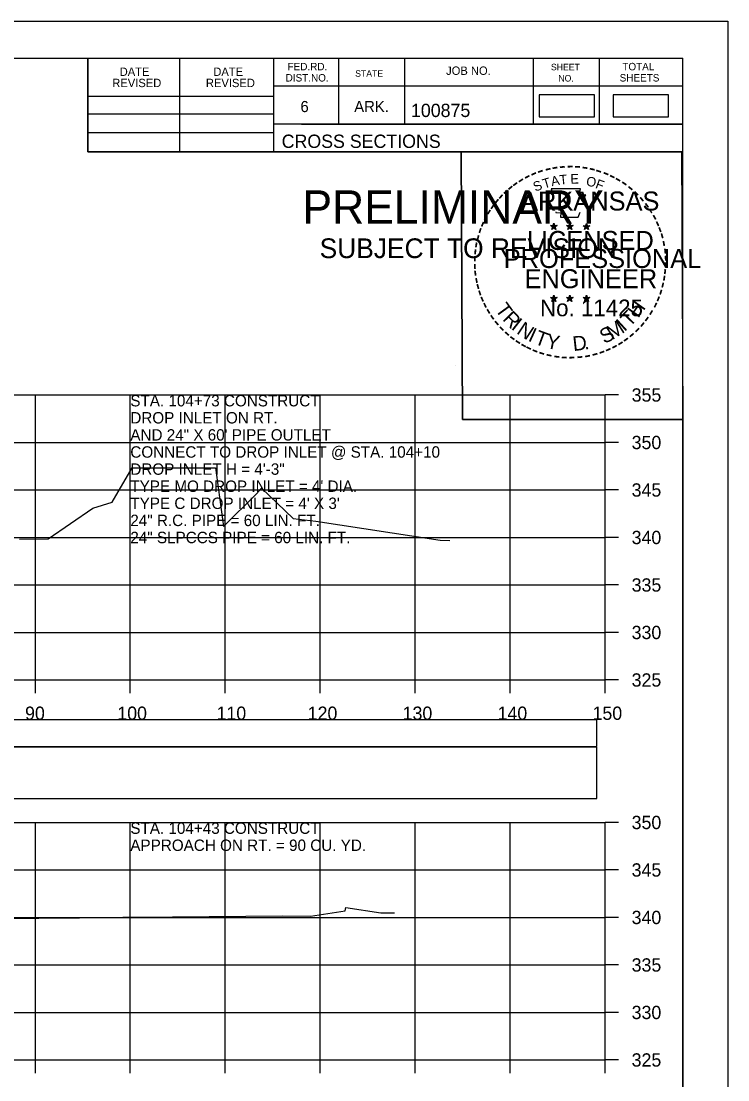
# Model space of a CAD drawing. Extents: x 1368122 to 1710785, y 373130 to 557566.
# Drawn here: x 1368444 to 1368518.5, y 374085.6 to 374197 of the extents above; entities that cross this region are included whole.
import ezdxf

# ---------------------------------------------------------------- set-up
doc = ezdxf.new("R2010")
doc.units = 0
for name, color, linetype in [('R_Alt Surface', 7, 'Continuous'), ('R_Axis', 7, 'Continuous'), ('R_Axis Annot', 7, 'Continuous'), ('R_Border', 7, 'Continuous'), ('R_Border PE', 7, 'Continuous'), ('R_Border Prem', 7, 'Continuous'), ('R_Drive', 7, 'Continuous'), ('R_Exist Surface', 7, 'Continuous'), ('R_Grid', 7, 'Continuous'), ('R_No Plot', 7, 'Continuous'), ('R_Water Annot', 7, 'Continuous')]:
    doc.layers.add(name, color=color, linetype=linetype)

msp = doc.modelspace()

# ---------------------------------------------------------------- linework, layer by layer
at = {"layer": 'R_Alt Surface'}
for points in [[(1368206.39, 374120.65), (1368504.69, 374120.65), (1368504.69, 374123.47), (1368206.39, 374123.47)], [(1368206.39, 374115.18), (1368504.69, 374115.18), (1368504.69, 374120.59), (1368206.39, 374120.59)]]:
    msp.add_lwpolyline(points, close=True, dxfattribs=at)
at = {"layer": 'R_Axis'}
for p, q in [((1368505.54, 374127.66), (1368505.54, 374157.66)), ((1368506.94, 374157.66), (1368505.54, 374157.66)), ((1368506.94, 374152.66), (1368505.54, 374152.66)), ((1368506.94, 374147.66), (1368505.54, 374147.66)), ((1368506.94, 374142.66), (1368505.54, 374142.66)), ((1368506.94, 374137.66), (1368505.54, 374137.66)), ((1368506.94, 374132.66), (1368505.54, 374132.66)), ((1368205.54, 374127.66), (1368505.54, 374127.66)), ((1368445.54, 374126.26), (1368445.54, 374127.66)), ((1368455.54, 374126.26), (1368455.54, 374127.66)), ((1368465.54, 374126.26), (1368465.54, 374127.66)), ((1368475.54, 374126.26), (1368475.54, 374127.66)), ((1368485.54, 374126.26), (1368485.54, 374127.66)), ((1368495.54, 374126.26), (1368495.54, 374127.66)), ((1368505.54, 374126.26), (1368505.54, 374127.66)), ((1368506.94, 374127.66), (1368505.54, 374127.66)), ((1368505.54, 374087.66), (1368505.54, 374112.66)), ((1368506.94, 374112.66), (1368505.54, 374112.66)), ((1368506.94, 374107.66), (1368505.54, 374107.66)), ((1368506.94, 374102.66), (1368505.54, 374102.66)), ((1368506.94, 374097.66), (1368505.54, 374097.66)), ((1368506.94, 374092.66), (1368505.54, 374092.66)), ((1368205.54, 374087.66), (1368505.54, 374087.66)), ((1368445.54, 374086.26), (1368445.54, 374087.66)), ((1368455.54, 374086.26), (1368455.54, 374087.66)), ((1368465.54, 374086.26), (1368465.54, 374087.66)), ((1368475.54, 374086.26), (1368475.54, 374087.66)), ((1368485.54, 374086.26), (1368485.54, 374087.66)), ((1368495.54, 374086.26), (1368495.54, 374087.66)), ((1368505.54, 374086.26), (1368505.54, 374087.66)), ((1368506.94, 374087.66), (1368505.54, 374087.66))]:
    msp.add_line(p, q, dxfattribs=at)
at = {"layer": 'R_Border'}
for p, q in [((1368197.54, 374193.12), (1368513.72, 374193.12)), ((1368451.08, 374183.24), (1368451.08, 374193.12)), ((1368460.76, 374183.24), (1368460.76, 374193.12)), ((1368470.62, 374193.12), (1368470.62, 374183.24)), ((1368477.46, 374193.12), (1368477.46, 374186.18)), ((1368484.4, 374193.12), (1368484.4, 374186.18)), ((1368497.98, 374193.12), (1368497.98, 374186.18)), ((1368504.92, 374193.12), (1368504.92, 374186.18)), ((1368513.72, 373987.66), (1368513.72, 374193.12)), ((1368513.72, 374190.18), (1368470.62, 374190.18)), ((1368513.72, 374190.2), (1368513.72, 374190.2)), ((1368451.08, 374189.1), (1368470.62, 374189.1)), ((1368451.08, 374187.24), (1368470.62, 374187.24)), ((1368451.08, 374185.3), (1368470.62, 374185.3)), ((1368513.72, 374186.18), (1368470.62, 374186.18)), ((1368473.58, 374186.18), (1368513.72, 374186.18)), ((1368513.72, 374183.24), (1368451.08, 374183.24))]:
    msp.add_line(p, q, dxfattribs=at)
at = {"layer": 'R_Border PE'}
for p, q in [((1368499.81, 374175.49), (1368500.15, 374175.38)), ((1368499.81, 374175.49), (1368500.06, 374175.45)), ((1368499.81, 374175.49), (1368500.04, 374175.37)), ((1368499.94, 374175.08), (1368500.15, 374175.38)), ((1368499.94, 374175.08), (1368500.06, 374175.33)), ((1368499.94, 374175.08), (1368500.15, 374175.3)), ((1368500.15, 374175.75), (1368500.11, 374175.49)), ((1368500.15, 374175.38), (1368500.15, 374175.75)), ((1368500.15, 374175.75), (1368500.2, 374175.5)), ((1368500.5, 374175.49), (1368500.15, 374175.38)), ((1368500.37, 374175.08), (1368500.15, 374175.38)), ((1368500.37, 374175.08), (1368500.15, 374175.3)), ((1368500.5, 374175.49), (1368500.22, 374175.44)), ((1368500.37, 374175.08), (1368500.23, 374175.38)), ((1368500.5, 374175.49), (1368500.3, 374175.39)), ((1368501.48, 374175.49), (1368501.82, 374175.38)), ((1368501.48, 374175.49), (1368501.73, 374175.45)), ((1368501.48, 374175.49), (1368501.71, 374175.37)), ((1368501.61, 374175.08), (1368501.82, 374175.38)), ((1368501.61, 374175.08), (1368501.73, 374175.33)), ((1368501.61, 374175.08), (1368501.82, 374175.3)), ((1368501.82, 374175.75), (1368501.78, 374175.49)), ((1368501.82, 374175.38), (1368501.82, 374175.75)), ((1368501.82, 374175.75), (1368501.87, 374175.5)), ((1368502.17, 374175.49), (1368501.82, 374175.38)), ((1368502.04, 374175.08), (1368501.82, 374175.38)), ((1368502.04, 374175.08), (1368501.82, 374175.3)), ((1368502.17, 374175.49), (1368501.89, 374175.44)), ((1368502.04, 374175.08), (1368501.9, 374175.38)), ((1368502.17, 374175.49), (1368501.97, 374175.39)), ((1368503.24, 374175.48), (1368503.59, 374175.37)), ((1368503.24, 374175.48), (1368503.49, 374175.44)), ((1368503.24, 374175.48), (1368503.48, 374175.36)), ((1368503.37, 374175.07), (1368503.59, 374175.37)), ((1368503.37, 374175.07), (1368503.5, 374175.32)), ((1368503.37, 374175.07), (1368503.59, 374175.29)), ((1368503.59, 374175.73), (1368503.55, 374175.48)), ((1368503.59, 374175.37), (1368503.59, 374175.73)), ((1368503.59, 374175.73), (1368503.64, 374175.48)), ((1368503.94, 374175.48), (1368503.59, 374175.37)), ((1368503.8, 374175.07), (1368503.59, 374175.37)), ((1368503.8, 374175.07), (1368503.59, 374175.29)), ((1368503.94, 374175.48), (1368503.65, 374175.43)), ((1368503.8, 374175.07), (1368503.66, 374175.36)), ((1368503.94, 374175.48), (1368503.73, 374175.38)), ((1368499.8, 374167.92), (1368500.15, 374167.81)), ((1368499.8, 374167.92), (1368500.05, 374167.87)), ((1368499.8, 374167.92), (1368500.04, 374167.8)), ((1368499.93, 374167.51), (1368500.15, 374167.81)), ((1368499.93, 374167.51), (1368500.06, 374167.76)), ((1368499.93, 374167.51), (1368500.15, 374167.73)), ((1368500.15, 374168.17), (1368500.11, 374167.92)), ((1368500.15, 374167.81), (1368500.15, 374168.17)), ((1368500.15, 374168.17), (1368500.2, 374167.92)), ((1368500.5, 374167.92), (1368500.15, 374167.81)), ((1368500.36, 374167.51), (1368500.15, 374167.81)), ((1368500.36, 374167.51), (1368500.15, 374167.73)), ((1368500.5, 374167.92), (1368500.21, 374167.87)), ((1368500.36, 374167.51), (1368500.23, 374167.8)), ((1368500.5, 374167.92), (1368500.29, 374167.82)), ((1368501.47, 374167.92), (1368501.82, 374167.81)), ((1368501.47, 374167.92), (1368501.72, 374167.87)), ((1368501.47, 374167.92), (1368501.71, 374167.8)), ((1368501.6, 374167.51), (1368501.82, 374167.81)), ((1368501.6, 374167.51), (1368501.73, 374167.76)), ((1368501.6, 374167.51), (1368501.82, 374167.73)), ((1368501.82, 374168.17), (1368501.78, 374167.92)), ((1368501.82, 374167.81), (1368501.82, 374168.17)), ((1368501.82, 374168.17), (1368501.87, 374167.92)), ((1368502.17, 374167.92), (1368501.82, 374167.81)), ((1368502.03, 374167.51), (1368501.82, 374167.81)), ((1368502.03, 374167.51), (1368501.82, 374167.73)), ((1368502.17, 374167.92), (1368501.88, 374167.87)), ((1368502.03, 374167.51), (1368501.9, 374167.8)), ((1368502.17, 374167.92), (1368501.96, 374167.82)), ((1368503.24, 374167.91), (1368503.59, 374167.8)), ((1368503.24, 374167.91), (1368503.49, 374167.86)), ((1368503.24, 374167.91), (1368503.47, 374167.79)), ((1368503.37, 374167.5), (1368503.59, 374167.8)), ((1368503.37, 374167.5), (1368503.5, 374167.75)), ((1368503.37, 374167.5), (1368503.58, 374167.72)), ((1368503.59, 374168.16), (1368503.55, 374167.91)), ((1368503.8, 374167.5), (1368503.58, 374167.72)), ((1368503.59, 374167.8), (1368503.59, 374168.16)), ((1368503.59, 374168.16), (1368503.64, 374167.91)), ((1368503.93, 374167.91), (1368503.59, 374167.8)), ((1368503.8, 374167.5), (1368503.59, 374167.8)), ((1368503.93, 374167.91), (1368503.65, 374167.86)), ((1368503.8, 374167.5), (1368503.66, 374167.79)), ((1368503.93, 374167.91), (1368503.73, 374167.81))]:
    msp.add_line(p, q, dxfattribs=at)
for points in [[(1368499.85, 374179.37), (1368500.12, 374178.54)], [(1368503.36, 374178.45), (1368503.5, 374178.73), (1368502.81, 374178.71), (1368502.96, 374179.37), (1368499.85, 374179.37)], [(1368500.34, 374176.95), (1368500.34, 374176.86), (1368500.9, 374176.84), (1368500.85, 374176.37), (1368502.72, 374176.37), (1368502.92, 374176.9)], [(1368500.15, 374175.75), (1368500.37, 374175.08), (1368499.81, 374175.49), (1368500.5, 374175.49), (1368499.94, 374175.08), (1368500.15, 374175.75)], [(1368501.82, 374175.75), (1368502.04, 374175.08), (1368501.48, 374175.49), (1368502.17, 374175.49), (1368501.61, 374175.08), (1368501.82, 374175.75)], [(1368503.59, 374175.73), (1368503.8, 374175.07), (1368503.24, 374175.48), (1368503.94, 374175.48), (1368503.37, 374175.07), (1368503.59, 374175.73)], [(1368500.15, 374168.17), (1368500.36, 374167.51), (1368499.8, 374167.92), (1368500.5, 374167.92), (1368499.93, 374167.51), (1368500.15, 374168.17)], [(1368501.82, 374168.17), (1368502.03, 374167.51), (1368501.47, 374167.92), (1368502.17, 374167.92), (1368501.6, 374167.51), (1368501.82, 374168.17)], [(1368503.59, 374168.16), (1368503.8, 374167.5), (1368503.24, 374167.91), (1368503.93, 374167.91), (1368503.37, 374167.5), (1368503.59, 374168.16)]]:
    msp.add_lwpolyline(points, dxfattribs=at)
for centre, radius in [((1368500.15, 374175.38), 0.172), ((1368500.15, 374175.38), 0.145), ((1368500.15, 374175.38), 0.116), ((1368500.15, 374175.38), 0.0991), ((1368500.15, 374175.38), 0.0747), ((1368500.15, 374175.38), 0.0495), ((1368500.15, 374175.38), 0.0296), ((1368501.82, 374175.38), 0.172), ((1368501.82, 374175.38), 0.145), ((1368501.82, 374175.38), 0.116), ((1368501.82, 374175.38), 0.0991), ((1368501.82, 374175.38), 0.0747), ((1368501.82, 374175.38), 0.0495), ((1368501.82, 374175.38), 0.0296), ((1368503.59, 374175.37), 0.172), ((1368503.59, 374175.37), 0.145), ((1368503.59, 374175.37), 0.116), ((1368503.59, 374175.37), 0.0991), ((1368503.59, 374175.37), 0.0747), ((1368503.59, 374175.37), 0.0495), ((1368503.59, 374175.37), 0.0296), ((1368500.15, 374167.81), 0.172), ((1368500.15, 374167.81), 0.145), ((1368500.15, 374167.81), 0.116), ((1368500.15, 374167.81), 0.0991), ((1368500.15, 374167.81), 0.0747), ((1368500.15, 374167.81), 0.0495), ((1368500.15, 374167.81), 0.0296), ((1368501.82, 374167.81), 0.172), ((1368501.82, 374167.81), 0.145), ((1368501.82, 374167.81), 0.116), ((1368501.82, 374167.81), 0.0991), ((1368501.82, 374167.81), 0.0747), ((1368501.82, 374167.81), 0.0495), ((1368501.82, 374167.81), 0.0296), ((1368503.59, 374167.8), 0.172), ((1368503.59, 374167.8), 0.145), ((1368503.59, 374167.8), 0.116), ((1368503.59, 374167.8), 0.0991), ((1368503.59, 374167.8), 0.0747), ((1368503.59, 374167.8), 0.0495), ((1368503.59, 374167.8), 0.0296)]:
    msp.add_circle(centre, radius, dxfattribs=at)
at = {"layer": 'R_Drive'}
for points in [[(1368498.59, 374186.94), (1368504.43, 374186.94), (1368504.43, 374189.26), (1368498.59, 374189.26)], [(1368506.4, 374186.94), (1368512.24, 374186.94), (1368512.24, 374189.26), (1368506.4, 374189.26)]]:
    msp.add_lwpolyline(points, close=True, dxfattribs=at)
at = {"layer": 'R_Exist Surface'}
for points in [[(1368443.87, 374142.47), (1368446.89, 374142.53), (1368451.59, 374145.74), (1368453.63, 374146.39), (1368455.72, 374149.98), (1368463.18, 374149.98), (1368464.51, 374149.99), (1368465.35, 374143.8), (1368468.82, 374147.25), (1368469.36, 374147.86), (1368472.68, 374144.66), (1368475.08, 374144.37), (1368488.17, 374142.36), (1368489.18, 374142.34)], [(1368436.61, 374102.52), (1368445.64, 374102.59), (1368445.87, 374102.6), (1368445.92, 374102.6), (1368454.48, 374102.67), (1368454.59, 374102.67), (1368454.75, 374102.68), (1368454.91, 374102.68), (1368455.04, 374102.68), (1368456.12, 374102.69), (1368471.57, 374102.82), (1368474.52, 374102.81), (1368478.18, 374103.35), (1368478.24, 374103.72), (1368481.92, 374103.16), (1368483.37, 374103.13)]]:
    msp.add_lwpolyline(points, dxfattribs=at)
at = {"layer": 'R_Grid'}
for p, q in [((1368205.54, 374157.66), (1368505.54, 374157.66)), ((1368445.54, 374127.66), (1368445.54, 374157.66)), ((1368455.54, 374127.66), (1368455.54, 374157.66)), ((1368465.54, 374127.66), (1368465.54, 374157.66)), ((1368475.54, 374127.66), (1368475.54, 374157.66)), ((1368485.54, 374127.66), (1368485.54, 374157.66)), ((1368495.54, 374127.66), (1368495.54, 374157.66)), ((1368505.54, 374127.66), (1368505.54, 374157.66)), ((1368205.54, 374152.66), (1368505.54, 374152.66)), ((1368205.54, 374147.66), (1368505.54, 374147.66)), ((1368205.54, 374142.66), (1368505.54, 374142.66)), ((1368205.54, 374137.66), (1368505.54, 374137.66)), ((1368205.54, 374132.66), (1368505.54, 374132.66)), ((1368205.54, 374127.66), (1368505.54, 374127.66)), ((1368205.54, 374112.66), (1368505.54, 374112.66)), ((1368445.54, 374087.66), (1368445.54, 374112.66)), ((1368455.54, 374087.66), (1368455.54, 374112.66)), ((1368465.54, 374087.66), (1368465.54, 374112.66)), ((1368475.54, 374087.66), (1368475.54, 374112.66)), ((1368485.54, 374087.66), (1368485.54, 374112.66)), ((1368495.54, 374087.66), (1368495.54, 374112.66)), ((1368505.54, 374087.66), (1368505.54, 374112.66)), ((1368205.54, 374107.66), (1368505.54, 374107.66)), ((1368205.54, 374102.66), (1368505.54, 374102.66)), ((1368205.54, 374097.66), (1368505.54, 374097.66)), ((1368205.54, 374092.66), (1368505.54, 374092.66)), ((1368205.54, 374087.66), (1368505.54, 374087.66))]:
    msp.add_line(p, q, dxfattribs=at)
at = {"layer": 'R_No Plot'}
for p, q in [((1368185.14, 374197.01), (1368518.47, 374197.01)), ((1368489.75, 374160.78), (1368489.75, 374160.78))]:
    msp.add_line(p, q, dxfattribs=at)
for points in [[(1368185.13, 374197.01), (1368518.47, 374197.01), (1368518.47, 373983.67), (1368185.13, 373983.67)], [(1368431.46, 374193.12), (1368451.08, 374193.12), (1368451.08, 374183.24), (1368467.19, 374183.24), (1368490.39, 374183.24), (1368490.51, 374155.08), (1368513.72, 374155.08), (1368513.72, 373987.66), (1368197.54, 373987.66), (1368197.54, 374193.12)], [(1368490.39, 374183.24), (1368513.6, 374183.24), (1368513.72, 374155.08), (1368490.51, 374155.08)]]:
    msp.add_lwpolyline(points, close=True, dxfattribs=at)

# ---------------------------------------------------------------- texts
at = {"layer": 'R_Axis Annot'}
for s, p in [('355', (1368508.34, 374156.96)), ('350', (1368508.34, 374151.96)), ('345', (1368508.34, 374146.96)), ('340', (1368508.34, 374141.96)), ('335', (1368508.34, 374136.96)), ('330', (1368508.34, 374131.96)), ('325', (1368508.34, 374126.96)), ('90', (1368444.45, 374123.46)), ('100', (1368454.17, 374123.46)), ('110', (1368464.62, 374123.46)), ('120', (1368474.22, 374123.46)), ('130', (1368484.22, 374123.46)), ('140', (1368494.22, 374123.46)), ('150', (1368504.22, 374123.46)), ('350', (1368508.34, 374111.96)), ('345', (1368508.34, 374106.96)), ('340', (1368508.34, 374101.96)), ('335', (1368508.34, 374096.96)), ('330', (1368508.34, 374091.96)), ('325', (1368508.34, 374086.96))]:
    msp.add_text(s, height=1.4, dxfattribs=at).set_placement(p)
at = {"layer": 'R_Border'}
for s, height, p in [('DATE', 0.879, (1368454.42, 374191.25)), ('DATE', 0.879, (1368464.28, 374191.25)), ('FED.RD.', 0.782, (1368472.1, 374191.84)), ('STATE', 0.684, (1368479.22, 374191.16)), ('JOB NO.', 0.879, (1368488.8, 374191.36)), ('SHEET', 0.684, (1368499.84, 374191.84)), ('TOTAL', 0.782, (1368507.36, 374191.84)), ('REVISED', 0.879, (1368453.64, 374190.07)), ('REVISED', 0.879, (1368463.5, 374190.07)), ('DIST.NO.', 0.782, (1368471.9, 374190.66)), ('NO.', 0.684, (1368500.62, 374190.66)), ('SHEETS', 0.782, (1368507.08, 374190.66)), ('6', 1.17, (1368473.46, 374187.44)), ('ARK.', 1.172, (1368479.12, 374187.44)), ('100875', 1.4, (1368485.1, 374186.92)), ('CROSS SECTIONS', 1.4, (1368471.48, 374183.67))]:
    msp.add_text(s, height=height, rotation=360, dxfattribs=at).set_placement(p)
at = {"layer": 'R_Border PE'}
for s, height, rotation, p in [('-', 1.6, 0.1862, (1368501.52, 374181.08)), ('-', 1.6, 28.7918, (1368497.33, 374179.91)), ('-', 1.6, 24.3072, (1368497.96, 374180.23)), ('-', 1.6, 19.1761, (1368498.59, 374180.5)), ('-', 1.6, 13.6301, (1368499.34, 374180.74)), ('A', 1, 11.2132, (1368499.94, 374179.63)), ('-', 1.6, 10.2193, (1368500.02, 374180.9)), ('T', 1, 6.0228, (1368500.79, 374179.8)), ('-', 1.6, 5.8968, (1368500.75, 374181.01)), ('E', 1, 0.8323, (1368501.9, 374179.91)), ('-', 1.6, 357.743, (1368502.25, 374181.07)), ('-', 1.6, 352.1617, (1368502.99, 374181.01)), ('-', 1.6, 347.2049, (1368503.71, 374180.9)), ('-', 1.6, 342.3362, (1368504.34, 374180.74)), ('-', 1.6, 337.8551, (1368505.08, 374180.52)), ('-', 1.6, 334.1211, (1368505.71, 374180.25)), ('-', 1.6, 38.9507, (1368495.68, 374178.77)), ('-', 1.6, 36.2317, (1368496.15, 374179.15)), ('-', 1.6, 34.0636, (1368496.73, 374179.54)), ('S', 1, 21.594, (1368498.2, 374179.05)), ('T', 1, 16.4036, (1368499.12, 374179.38)), ('O', 1, 350.4515, (1368503.5, 374179.7)), ('F', 1, 340.0707, (1368504.45, 374179.47)), ('-', 1.6, 329.6409, (1368506.29, 374179.97)), ('-', 1.6, 325.8627, (1368506.93, 374179.61)), ('-', 1.6, 320.5297, (1368507.54, 374179.18)), ('-', 1.6, 48.423, (1368494.8, 374177.87)), ('-', 1.6, 42.9622, (1368495.24, 374178.35)), ('ARKANSAS', 2, 360, (1368496.7, 374177.08)), ('-', 1.6, 315.5786, (1368508.14, 374178.69)), ('-', 1.6, 309.8797, (1368508.71, 374178.14)), ('-', 1.6, 54.2325, (1368493.98, 374176.82)), ('-', 1.6, 50.6142, (1368494.39, 374177.39)), ('-', 1.6, 306.6522, (1368509.24, 374177.54)), ('-', 1.6, 62.8713, (1368493.34, 374175.68)), ('-', 1.6, 58.0706, (1368493.65, 374176.29)), ('-', 1.4, 303.6753, (1368509.72, 374176.97)), ('-', 1.6, 299.6684, (1368510.04, 374176.37)), ('-', 1.6, 72.3945, (1368492.86, 374174.44)), ('-', 1.6, 67.7743, (1368493.08, 374175.07)), ('DWB', 0.01, 360, (1368500.14, 374175.38)), ('DWB', 0.01, 360, (1368501.81, 374175.38)), ('DWB', 0.01, 360, (1368503.58, 374175.37)), ('-', 1.6, 294.6628, (1368510.36, 374175.75)), ('-', 1.6, 290.5728, (1368510.62, 374175.18)), ('-', 1.6, 75.461, (1368492.67, 374173.72)), ('LICENSED', 2, 360, (1368497.3, 374172.93)), ('-', 1.6, 285.1233, (1368510.86, 374174.6)), ('-', 1.6, 85.1863, (1368492.46, 374172.32)), ('-', 1.6, 81.2013, (1368492.53, 374173.01)), ('PROFESSIONAL', 2, 360, (1368494.87, 374171.03)), ('-', 1.6, 280.5493, (1368511.06, 374173.85)), ('-', 1.6, 276.5962, (1368511.22, 374173.09)), ('-', 1.6, 89.0622, (1368492.43, 374171.62)), ('-', 1.6, 274.3301, (1368511.28, 374172.36)), ('-', 1.6, 94.1959, (1368492.47, 374170.89)), ('-', 1.6, 98.9479, (1368492.54, 374170.23)), ('ENGINEER', 2, 360, (1368497.06, 374168.9)), ('-', 1.6, 263.5172, (1368511.29, 374171.07)), ('-', 1.6, 269.9407, (1368511.31, 374171.73)), ('-', 1.6, 101.7149, (1368492.68, 374169.49)), ('-', 1.6, 260.9953, (1368511.22, 374170.41)), ('-', 1.6, 105.4578, (1368492.84, 374168.9)), ('-', 1.6, 109.0874, (1368493.05, 374168.27)), ('-', 1.6, 252.8681, (1368510.93, 374169.01)), ('-', 1.6, 255.7626, (1368511.11, 374169.73)), ('-', 1.6, 114.0643, (1368493.31, 374167.67)), ('-', 1.6, 115.7289, (1368493.61, 374167.05)), ('T', 1.54, 306.0406, (1368493.91, 374166.65)), ('No. 11425', 1.757, 360, (1368498.69, 374165.95)), ('DWB', 0.01, 360, (1368500.14, 374167.8)), ('DWB', 0.01, 360, (1368501.81, 374167.8)), ('DWB', 0.01, 360, (1368503.57, 374167.79)), ('H', 1.54, 54.6088, (1368509.03, 374165.68)), ('-', 1.6, 244.6197, (1368510.45, 374167.71)), ('-', 1.6, 247.8887, (1368510.71, 374168.34)), ('-', 1.6, 120.4471, (1368493.97, 374166.47)), ('R', 1.54, 314.005, (1368494.67, 374165.6)), ('T', 1.54, 46.6444, (1368508.14, 374164.74)), ('-', 1.6, 239.0712, (1368510.05, 374166.96)), ('-', 1.6, 125.8934, (1368494.37, 374165.91)), ('-', 1.6, 130.7181, (1368494.83, 374165.36)), ('I', 1.54, 321.9694, (1368495.57, 374164.67)), ('N', 1.54, 326.5002, (1368496.14, 374164.19)), ('M', 1.54, 32.6563, (1368506.29, 374163.41)), ('I', 1.54, 42.1136, (1368507.58, 374164.26)), ('-', 1.6, 231.2538, (1368509.22, 374165.74)), ('-', 1.6, 233.8452, (1368509.65, 374166.31)), ('-', 1.6, 134.2238, (1368495.35, 374164.81)), ('-', 1.6, 138.9338, (1368495.88, 374164.35)), ('I', 1.54, 335.3603, (1368497.35, 374163.41)), ('T', 1.54, 339.8912, (1368498.01, 374163.08)), ('Y', 1.54, 347.8556, (1368499.23, 374162.64)), ('S', 1.54, 26.9312, (1368505.46, 374163.01)), ('-', 1.6, 221.0851, (1368508.22, 374164.67)), ('-', 1.6, 225.7653, (1368508.74, 374165.18)), ('-', 1.6, 144.6463, (1368496.43, 374163.94)), ('-', 1.6, 148.0898, (1368496.99, 374163.57)), ('-', 1.6, 151.5704, (1368497.57, 374163.24)), ('D', 1.54, 6.3969, (1368502.21, 374162.28)), ('-', 1.6, 207.3568, (1368506.58, 374163.46)), ('-', 1.6, 212.2491, (1368507.14, 374163.81)), ('-', 1.6, 215.7363, (1368507.67, 374164.2)), ('-', 1.6, 154.6002, (1368498.09, 374163)), ('-', 1.6, 158.5612, (1368498.72, 374162.74)), ('-', 1.6, 162.7983, (1368499.4, 374162.53)), ('-', 1.6, 167.5555, (1368500.12, 374162.37)), ('-', 1.6, 173.1155, (1368500.89, 374162.26)), ('-', 1.6, 185.8167, (1368503.19, 374162.3)), ('-', 1.6, 191.2858, (1368503.93, 374162.43)), ('.', 1.54, 13.7642, (1368503.4, 374162.41)), ('-', 1.6, 195.4743, (1368504.66, 374162.63)), ('-', 1.6, 200.7184, (1368505.33, 374162.87)), ('-', 1.6, 204.2516, (1368505.95, 374163.14)), ('-', 1.6, 176.5183, (1368501.64, 374162.2)), ('-', 1.6, 181.5918, (1368502.38, 374162.22))]:
    msp.add_text(s, height=height, rotation=rotation, dxfattribs=at).set_placement(p)
at = {"layer": 'R_Border Prem'}
for s, height, p in [('PRELIMINARY', 3.5, (1368473.67, 374175.7)), ('DWB', 0.01, (1368474.42, 374177.55)), ('SUBJECT TO REVISION', 2.0751, (1368475.48, 374172.07))]:
    msp.add_text(s, height=height, rotation=360, dxfattribs=at).set_placement(p)
at = {"layer": 'R_Water Annot'}
for s, p in [('STA. 104+73 CONSTRUCT', (1368455.54, 374156.46)), ('DROP INLET ON RT.', (1368455.54, 374154.66)), ('AND 24" X 60\' PIPE OUTLET', (1368455.54, 374152.86)), ('CONNECT TO DROP INLET @ STA. 104+10', (1368455.54, 374151.06)), ('DROP INLET H = 4\'-3"', (1368455.54, 374149.26)), ("TYPE MO DROP INLET = 4' DIA.", (1368455.54, 374147.46)), ("TYPE C DROP INLET = 4' X 3'", (1368455.54, 374145.66)), ('24" R.C. PIPE = 60 LIN. FT.', (1368455.54, 374143.86)), ('24" SLPCCS PIPE = 60 LIN. FT.', (1368455.54, 374142.06)), ('STA. 104+43 CONSTRUCT', (1368455.54, 374111.46)), ('APPROACH ON RT. = 90 CU. YD.', (1368455.54, 374109.66))]:
    msp.add_text(s, height=1.2, dxfattribs=at).set_placement(p)

doc.saveas('drawing.dxf')
